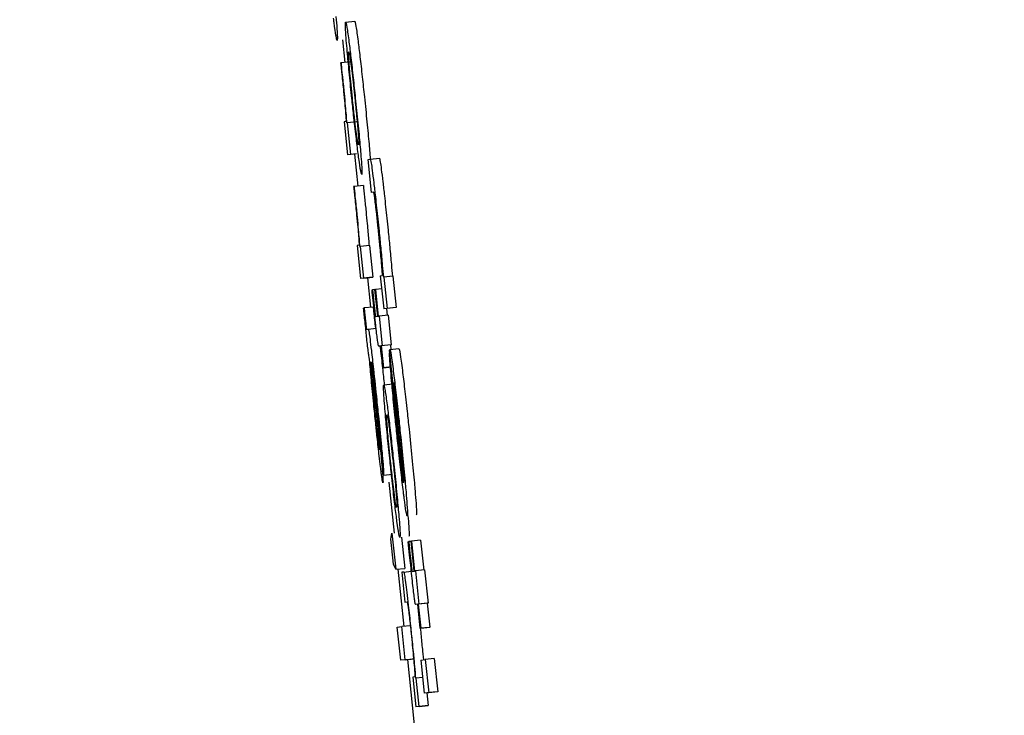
# Model space of a CAD drawing. Header units: inches. Extents: x 170 to 312, y 215 to 248.
# Tile 485 of 656: x 234.9089 to 234.9302, y 243.6562 to 243.6713. Entities that reach past the tile are written whole.
import ezdxf

# ---------------------------------------------------------------- set-up
doc = ezdxf.new("R2010")
doc.units = ezdxf.units.IN
doc.header["$LTSCALE"] = 0.25
doc.header["$MEASUREMENT"] = 0
doc.layers.add('ANNOTATIONS', color=1, linetype='Continuous')
doc.layers.add('MOTOR RH', color=7, linetype='Continuous')
doc.styles.add('ARIAL', font='arial.ttf', dxfattribs={"height": 0.09375})
doc.dimstyles.new('STANDARD$0', dxfattribs={"dimtxt": 0.09375, "dimasz": 0.09375, "dimexe": 0.03125, "dimexo": 0.046875, "dimgap": 0.09, "dimtad": 0, "dimtih": 1, "dimtoh": 1, "dimdec": 4, "dimzin": 0, "dimdsep": 46, "dimtxsty": 'ARIAL', "dimcen": 0.09, "dimadec": 0, "dimazin": 0, "dimtfac": 1, "dimtdec": 4, "dimtofl": 0, "dimtmove": 0, "dimatfit": 1, "dimfxl": 1, "dimtolj": 1, "dimtzin": 0, "dimarcsym": 0})

# ---------------------------------------------------------------- blocks, each defined once
blk = doc.blocks.new('*D40')
at = {"layer": 'ANNOTATIONS', "color": 0, "lineweight": -2, "transparency": 16777216}
for p, q in [((234.616284, 244.125047), (236.462247, 244.125047)), ((236.430997, 244.031297), (236.430997, 242.331666)), ((236.430997, 240.197174), (236.430997, 241.896805)), ((235.700472, 240.103424), (236.462247, 240.103424))]:
    blk.add_line(p, q, dxfattribs=at)
at = {"layer": 'ANNOTATIONS', "color": 0, "transparency": 16777216}
for points in [[(236.415372, 244.031297), (236.446622, 244.031297), (236.430997, 244.125047)], [(236.415372, 240.197174), (236.446622, 240.197174), (236.430997, 240.103424)]]:
    blk.add_solid(points, dxfattribs=at)
at = {"layer": 'defpoints', "color": 0, "transparency": 16777216}
for p in [(234.569409, 244.125047), (235.653597, 240.103424), (236.430997, 240.103424)]:
    blk.add_point(p, dxfattribs=at)
at = {"layer": 'ANNOTATIONS', "color": 0, "transparency": 16777216, "insert": (236.430997, 242.114236), "char_height": 0.09375, "attachment_point": 5, "style": 'ARIAL'}
blk.add_mtext('\\A1;OPENING\\PHEIGHT', dxfattribs=at)
blk = doc.blocks.new('*D41')
at = {"layer": 'ANNOTATIONS', "color": 0, "lineweight": -2, "transparency": 16777216}
for p, q in [((234.616284, 244.96103), (237.117236, 244.96103)), ((237.085986, 244.86728), (237.085986, 242.749657)), ((237.085986, 240.197174), (237.085986, 242.314797)), ((236.620816, 240.103424), (237.117236, 240.103424))]:
    blk.add_line(p, q, dxfattribs=at)
at = {"layer": 'ANNOTATIONS', "color": 0, "transparency": 16777216}
for points in [[(237.070361, 244.86728), (237.101611, 244.86728), (237.085986, 244.96103)], [(237.070361, 240.197174), (237.101611, 240.197174), (237.085986, 240.103424)]]:
    blk.add_solid(points, dxfattribs=at)
at = {"layer": 'defpoints', "color": 0, "transparency": 16777216}
for p in [(234.569409, 244.96103), (236.573941, 240.103424), (237.085986, 240.103424)]:
    blk.add_point(p, dxfattribs=at)
at = {"layer": 'ANNOTATIONS', "color": 0, "transparency": 16777216, "insert": (237.085986, 242.532227), "char_height": 0.09375, "attachment_point": 5, "style": 'ARIAL'}
blk.add_mtext('\\A1;TOTAL\\PHEIGHT', dxfattribs=at)

msp = doc.modelspace()

# ---------------------------------------------------------------- linework, layer by layer
at = {"layer": 'MOTOR RH'}
for p, q in [((234.915979, 243.671224), (234.916175, 243.671244)), ((234.915913, 243.670837), (234.915964, 243.67035)), ((234.915885, 243.670342), (234.915872, 243.670341)), ((234.916081, 243.670363), (234.915885, 243.670342)), ((234.915983, 243.669072), (234.915946, 243.669068)), ((234.915946, 243.669068), (234.916021, 243.668353)), ((234.91602, 243.669047), (234.916008, 243.669045)), ((234.916215, 243.669067), (234.91602, 243.669047)), ((234.916092, 243.668362), (234.91602, 243.669047)), ((234.916217, 243.668374), (234.916021, 243.668353)), ((234.916092, 243.668362), (234.916021, 243.668353)), ((234.916171, 243.668369), (234.916244, 243.667678)), ((234.916501, 243.6684), (234.916512, 243.668261)), ((234.916465, 243.668255), (234.916512, 243.668261)), ((234.91654, 243.667541), (234.916465, 243.668255)), ((234.916512, 243.668261), (234.916708, 243.668282)), ((234.916166, 243.66767), (234.916153, 243.667669)), ((234.916362, 243.667691), (234.916166, 243.66767)), ((234.916586, 243.667546), (234.91654, 243.667541)), ((234.916264, 243.666401), (234.916227, 243.666396)), ((234.916227, 243.666396), (234.916302, 243.665681)), ((234.916496, 243.666395), (234.916301, 243.666375)), ((234.916496, 243.666395), (234.916568, 243.665711)), ((234.916301, 243.666375), (234.916289, 243.666373)), ((234.916373, 243.66569), (234.916301, 243.666375)), ((234.916498, 243.665702), (234.916302, 243.665681)), ((234.916373, 243.66569), (234.916302, 243.665681)), ((234.916373, 243.66569), (234.916568, 243.665711)), ((234.916451, 243.665697), (234.916518, 243.665061)), ((234.916568, 243.665711), (234.916498, 243.665702)), ((234.916729, 243.665739), (234.916774, 243.665745)), ((234.916729, 243.665739), (234.916805, 243.665025)), ((234.916795, 243.66571), (234.916804, 243.665711)), ((234.917, 243.665732), (234.916804, 243.665711)), ((234.916804, 243.665711), (234.916875, 243.665034)), ((234.917, 243.665732), (234.917071, 243.665055)), ((234.91655, 243.665438), (234.916561, 243.665439)), ((234.916611, 243.665445), (234.916561, 243.665439)), ((234.916611, 243.665446), (234.916622, 243.665447)), ((234.916672, 243.664866), (234.916611, 243.665446)), ((234.916759, 243.665462), (234.916622, 243.665447)), ((234.916622, 243.665447), (234.916683, 243.664868)), ((234.916368, 243.665045), (234.916379, 243.665046)), ((234.916575, 243.665067), (234.916379, 243.665046)), ((234.917, 243.665046), (234.916805, 243.665025)), ((234.916875, 243.665034), (234.916805, 243.665025)), ((234.916864, 243.665031), (234.916879, 243.664889)), ((234.917071, 243.665055), (234.916875, 243.665034)), ((234.917071, 243.665055), (234.917, 243.665046)), ((234.916629, 243.664861), (234.916672, 243.664866)), ((234.916683, 243.664868), (234.916701, 243.66487)), ((234.916896, 243.664891), (234.916701, 243.66487)), ((234.916701, 243.66487), (234.916768, 243.664227)), ((234.916896, 243.664891), (234.916964, 243.664248)), ((234.916434, 243.664585), (234.916469, 243.66459)), ((234.916469, 243.66459), (234.916638, 243.664608)), ((234.91674, 243.664223), (234.916698, 243.664218)), ((234.916698, 243.664218), (234.916698, 243.664218)), ((234.916789, 243.663754), (234.91674, 243.664223)), ((234.916964, 243.664248), (234.91675, 243.664225)), ((234.916768, 243.664227), (234.91675, 243.664225)), ((234.91675, 243.664225), (234.9168, 243.663756)), ((234.916935, 243.66408), (234.916927, 243.664079)), ((234.916927, 243.664079), (234.917002, 243.663364)), ((234.917231, 243.661267), (234.91693, 243.664132)), ((234.916936, 243.664148), (234.917131, 243.664168)), ((234.916964, 243.664248), (234.916946, 243.664245)), ((234.916946, 243.664245), (234.916956, 243.66415)), ((234.916518, 243.663872), (234.916528, 243.663873)), ((234.916967, 243.663773), (234.916789, 243.663754)), ((234.9168, 243.663756), (234.916789, 243.663754)), ((234.9168, 243.663756), (234.916967, 243.663774)), ((234.91657, 243.663445), (234.916628, 243.662883)), ((234.916576, 243.663487), (234.916637, 243.662899)), ((234.917239, 243.661298), (234.917014, 243.663434)), ((234.916804, 243.663383), (234.917, 243.663404)), ((234.91701, 243.663365), (234.917002, 243.663364)), ((234.916798, 243.661437), (234.916723, 243.662152)), ((234.916798, 243.661437), (234.916994, 243.661458)), ((234.916913, 243.66128), (234.917028, 243.660184)), ((234.916956, 243.660055), (234.916979, 243.660178)), ((234.917013, 243.659515), (234.916956, 243.660055)), ((234.916979, 243.660178), (234.917061, 243.659401)), ((234.917186, 243.660095), (234.917256, 243.659421)), ((234.917393, 243.660004), (234.917343, 243.659998)), ((234.917393, 243.660005), (234.917404, 243.660006)), ((234.917461, 243.659361), (234.917393, 243.660005)), ((234.917599, 243.660027), (234.917404, 243.660006)), ((234.917404, 243.660006), (234.917471, 243.659363)), ((234.917599, 243.660027), (234.917667, 243.659384)), ((234.917332, 243.659997), (234.917343, 243.659998)), ((234.917061, 243.659401), (234.917013, 243.659515)), ((234.917061, 243.659401), (234.917256, 243.659421)), ((234.91711, 243.659406), (234.917239, 243.658167)), ((234.917471, 243.659363), (234.917489, 243.659365)), ((234.917685, 243.659386), (234.917489, 243.659365)), ((234.917489, 243.659365), (234.917564, 243.65865)), ((234.917685, 243.659386), (234.91776, 243.658671)), ((234.91724, 243.659342), (234.917193, 243.659336)), ((234.917193, 243.659336), (234.917261, 243.658693)), ((234.91724, 243.659342), (234.917399, 243.659359)), ((234.917417, 243.659355), (234.917461, 243.659361)), ((234.917261, 243.658693), (234.917306, 243.658699)), ((234.917536, 243.658647), (234.917494, 243.658641)), ((234.917494, 243.658641), (234.917494, 243.658641)), ((234.91759, 243.658126), (234.917536, 243.658647)), ((234.917742, 243.658668), (234.917547, 243.658648)), ((234.917564, 243.65865), (234.917547, 243.658648)), ((234.917547, 243.658648), (234.917601, 243.658127)), ((234.91776, 243.658671), (234.917564, 243.65865)), ((234.91776, 243.658671), (234.917742, 243.658668)), ((234.917742, 243.658668), (234.917797, 243.658147)), ((234.917094, 243.658149), (234.917191, 243.658162)), ((234.91717, 243.657435), (234.917094, 243.658149)), ((234.917387, 243.658182), (234.917191, 243.658162)), ((234.917266, 243.657447), (234.917191, 243.658162)), ((234.917786, 243.658146), (234.91759, 243.658126)), ((234.917601, 243.658127), (234.91759, 243.658126)), ((234.917601, 243.658127), (234.917797, 243.658147)), ((234.917797, 243.658147), (234.917786, 243.658146)), ((234.917365, 243.657455), (234.91717, 243.657435)), ((234.917266, 243.657447), (234.917462, 243.657467)), ((234.917314, 243.65745), (234.917621, 243.654521)), ((234.917462, 243.657467), (234.917365, 243.657455)), ((234.917603, 243.657437), (234.917699, 243.65745)), ((234.917641, 243.657635), (234.917659, 243.657444)), ((234.917895, 243.65747), (234.917699, 243.65745)), ((234.917699, 243.65745), (234.917774, 243.656735)), ((234.917895, 243.65747), (234.91797, 243.656755)), ((234.917266, 243.657447), (234.91717, 243.657435)), ((234.917603, 243.657437), (234.917678, 243.656723)), ((234.917476, 243.657078), (234.917431, 243.657072)), ((234.917431, 243.657072), (234.917499, 243.656429)), ((234.917505, 243.657047), (234.917497, 243.657046)), ((234.917642, 243.657062), (234.917505, 243.657047)), ((234.917569, 243.656438), (234.917505, 243.657047)), ((234.917873, 243.656743), (234.917678, 243.656723)), ((234.917774, 243.656735), (234.917678, 243.656723)), ((234.917737, 243.656729), (234.917765, 243.656458)), ((234.91797, 243.656755), (234.917774, 243.656735)), ((234.91797, 243.656755), (234.917873, 243.656743)), ((234.917695, 243.656449), (234.917499, 243.656429)), ((234.917569, 243.656438), (234.917499, 243.656429)), ((234.917569, 243.656438), (234.917765, 243.656458)), ((234.917765, 243.656458), (234.917695, 243.656449))]:
    msp.add_line(p, q, dxfattribs=at)
for points, knots in [([(234.915797, 243.670825), (234.91579, 243.670841), (234.915778, 243.67087), (234.915744, 243.671109), (234.915723, 243.671273), (234.915719, 243.671304)], [0, 0, 0, 0, 0.524418, 0.909795, 1, 1, 1, 1]), ([(234.91577, 243.671344), (234.915778, 243.67125), (234.915797, 243.671013), (234.915805, 243.67085), (234.915799, 243.670833), (234.915797, 243.670825)], [0, 0, 0, 0, 0.27645, 0.692135, 1, 1, 1, 1]), ([(234.915999, 243.670765), (234.915993, 243.670847), (234.915975, 243.671072), (234.915971, 243.671204), (234.915977, 243.671218), (234.915979, 243.671224)], [0, 0, 0, 0, 0.264169, 0.72667, 1, 1, 1, 1]), ([(234.915979, 243.671224), (234.915986, 243.671211), (234.915998, 243.671187), (234.916036, 243.670912), (234.916052, 243.670792)], [0, 0, 0, 0, 0.564784, 1, 1, 1, 1]), ([(234.916175, 243.671244), (234.916182, 243.671231), (234.916194, 243.671208), (234.916231, 243.670932), (234.916248, 243.670812)], [0, 0, 0, 0, 0.564776, 1, 1, 1, 1]), ([(234.916114, 243.669575), (234.916097, 243.669746), (234.916061, 243.67009), (234.916022, 243.670502), (234.916006, 243.67069), (234.915999, 243.670765)], [0, 0, 0, 0, 0.37428, 0.75093, 1, 1, 1, 1]), ([(234.916052, 243.670792), (234.916065, 243.670685), (234.916092, 243.670472), (234.916141, 243.670034), (234.916174, 243.66973), (234.916189, 243.669584)], [0, 0, 0, 0, 0.341491, 0.684238, 1, 1, 1, 1]), ([(234.916248, 243.670812), (234.916261, 243.670706), (234.916287, 243.670493), (234.916337, 243.670054), (234.916369, 243.66975), (234.916385, 243.669605)], [0, 0, 0, 0, 0.341502, 0.684244, 1, 1, 1, 1]), ([(234.916056, 243.670297), (234.916051, 243.670364), (234.916038, 243.670549), (234.916042, 243.670577), (234.916047, 243.67058), (234.916047, 243.670581)], [0, 0, 0, 0, 0.333361, 0.921926, 1, 1, 1, 1]), ([(234.916047, 243.670581), (234.91605, 243.670575), (234.916058, 243.670563), (234.916076, 243.670454), (234.916092, 243.670334), (234.916094, 243.670319)], [0, 0, 0, 0, 0.408967, 0.922235, 1, 1, 1, 1]), ([(234.915872, 243.670341), (234.915875, 243.670315), (234.91588, 243.670265), (234.915889, 243.670183), (234.915895, 243.670126), (234.915898, 243.670095)], [0, 0, 0, 0, 0.309537, 0.618739, 1, 1, 1, 1]), ([(234.915913, 243.670078), (234.915905, 243.670154), (234.915896, 243.670243), (234.915886, 243.67033), (234.915885, 243.670342)], [0, 0, 0, 0, 0.865376, 1, 1, 1, 1]), ([(234.916125, 243.669576), (234.916115, 243.669674), (234.916095, 243.66987), (234.916071, 243.670123), (234.916061, 243.670242), (234.916056, 243.670297)], [0, 0, 0, 0, 0.348181, 0.697432, 1, 1, 1, 1]), ([(234.916094, 243.670319), (234.916102, 243.670256), (234.916118, 243.670132), (234.916148, 243.669863), (234.916169, 243.669672), (234.916178, 243.669579)], [0, 0, 0, 0, 0.339056, 0.680161, 1, 1, 1, 1]), ([(234.915898, 243.670095), (234.915911, 243.66997), (234.915935, 243.669744), (234.915962, 243.669453), (234.915973, 243.669328), (234.915978, 243.669267)], [0, 0, 0, 0, 0.390526, 0.705998, 1, 1, 1, 1]), ([(234.916008, 243.669045), (234.916, 243.669155), (234.915986, 243.669327), (234.915954, 243.669678), (234.91593, 243.669923), (234.915916, 243.670058), (234.915913, 243.670078)], [0, 0, 0, 0, 0.447428, 0.699992, 0.954886, 1, 1, 1, 1]), ([(234.916208, 243.668852), (234.916199, 243.668923), (234.916181, 243.669066), (234.916151, 243.669336), (234.916132, 243.66951), (234.916125, 243.669576)], [0, 0, 0, 0, 0.3817879, 0.767048, 1, 1, 1, 1]), ([(234.916178, 243.669579), (234.916192, 243.669448), (234.916215, 243.669227), (234.91624, 243.66896), (234.916257, 243.668758), (234.916266, 243.668598), (234.916261, 243.668584), (234.916257, 243.668574)], [0, 0, 0, 0, 0.191752, 0.321579, 0.451258, 0.660125, 1, 1, 1, 1]), ([(234.916189, 243.669584), (234.916208, 243.669402), (234.916246, 243.669038), (234.916285, 243.668624), (234.9163, 243.668441), (234.916306, 243.668379)], [0, 0, 0, 0, 0.395803, 0.794663, 1, 1, 1, 1]), ([(234.916385, 243.669605), (234.916404, 243.669423), (234.916441, 243.669058), (234.916481, 243.668645), (234.916496, 243.668462), (234.916501, 243.6684)], [0, 0, 0, 0, 0.395797, 0.794651, 1, 1, 1, 1]), ([(234.91625, 243.668383), (234.916236, 243.668498), (234.916207, 243.668729), (234.916158, 243.669167), (234.916127, 243.669455), (234.916114, 243.669575)], [0, 0, 0, 0, 0.3678999, 0.7377895, 1, 1, 1, 1]), ([(234.915978, 243.669267), (234.915981, 243.669222), (234.915991, 243.669082), (234.915987, 243.669076), (234.915983, 243.669072)], [0, 0, 0, 0, 0.3237056, 1, 1, 1, 1]), ([(234.916257, 243.668574), (234.916254, 243.668579), (234.916247, 243.668589), (234.916229, 243.668691), (234.916211, 243.66883), (234.916208, 243.668852)], [0, 0, 0, 0, 0.374945, 0.89722, 1, 1, 1, 1]), ([(234.916326, 243.667932), (234.916322, 243.667938), (234.916312, 243.667954), (234.916285, 243.668114), (234.916257, 243.668332), (234.91625, 243.668383)], [0, 0, 0, 0, 0.332309, 0.844563, 1, 1, 1, 1]), ([(234.916306, 243.668379), (234.916312, 243.668297), (234.916329, 243.668078), (234.916333, 243.66795), (234.916328, 243.667937), (234.916326, 243.667932)], [0, 0, 0, 0, 0.271127, 0.727307, 1, 1, 1, 1]), ([(234.916512, 243.668261), (234.916517, 243.66825), (234.916525, 243.668232), (234.916553, 243.668035), (234.916586, 243.667773), (234.916628, 243.667403), (234.916657, 243.667129), (234.916674, 243.666966)], [0, 0, 0, 0, 0.294698, 0.462653, 0.632, 0.780784, 1, 1, 1, 1]), ([(234.916708, 243.668282), (234.916713, 243.66827), (234.916721, 243.668253), (234.916749, 243.668056), (234.916781, 243.667794), (234.916823, 243.667424), (234.916852, 243.66715), (234.91687, 243.666986)], [0, 0, 0, 0, 0.294698, 0.462664, 0.631999, 0.780782, 1, 1, 1, 1]), ([(234.916153, 243.667669), (234.916156, 243.667643), (234.916161, 243.667593), (234.91617, 243.667511), (234.916176, 243.667454), (234.916179, 243.667423)], [0, 0, 0, 0, 0.309538, 0.618714, 1, 1, 1, 1]), ([(234.916194, 243.667406), (234.916186, 243.667483), (234.916177, 243.667571), (234.916167, 243.667658), (234.916166, 243.66767)], [0, 0, 0, 0, 0.86542, 1, 1, 1, 1]), ([(234.916362, 243.667691), (234.916367, 243.667647), (234.916376, 243.66756), (234.916385, 243.667471), (234.91639, 243.667427)], [0, 0, 0, 0, 0.498424, 1, 1, 1, 1]), ([(234.916682, 243.666785), (234.916671, 243.666884), (234.916654, 243.667052), (234.916629, 243.667267), (234.91661, 243.667421), (234.916593, 243.667531), (234.916588, 243.667541), (234.916586, 243.667546)], [0, 0, 0, 0, 0.21613, 0.367422, 0.519132, 0.712339, 1, 1, 1, 1]), ([(234.916179, 243.667423), (234.916192, 243.667298), (234.916216, 243.667072), (234.916243, 243.666781), (234.916254, 243.666656), (234.916259, 243.666595)], [0, 0, 0, 0, 0.390521, 0.705993, 1, 1, 1, 1]), ([(234.916289, 243.666373), (234.916281, 243.666483), (234.916267, 243.666655), (234.916235, 243.667006), (234.916211, 243.667251), (234.916197, 243.667386), (234.916194, 243.667406)], [0, 0, 0, 0, 0.447433, 0.699983, 0.954886, 1, 1, 1, 1]), ([(234.91639, 243.667427), (234.9164, 243.667326), (234.916421, 243.667126), (234.916451, 243.666806), (234.916472, 243.666569), (234.916482, 243.666439), (234.916485, 243.666394)], [0, 0, 0, 0, 0.222545, 0.444524, 0.808274, 1, 1, 1, 1]), ([(234.916674, 243.666966), (234.916683, 243.666879), (234.916706, 243.666665), (234.916726, 243.666462), (234.916738, 243.666341)], [0, 0, 0, 0, 0.404689, 1, 1, 1, 1]), ([(234.91687, 243.666986), (234.916879, 243.6669), (234.916901, 243.666686), (234.916921, 243.666482), (234.916933, 243.666362)], [0, 0, 0, 0, 0.404684, 1, 1, 1, 1]), ([(234.916755, 243.666029), (234.916745, 243.666144), (234.916728, 243.666336), (234.916699, 243.666621), (234.916685, 243.666755), (234.916682, 243.666785)], [0, 0, 0, 0, 0.532556, 0.893225, 1, 1, 1, 1]), ([(234.916259, 243.666595), (234.916262, 243.66655), (234.916272, 243.66641), (234.916268, 243.666404), (234.916264, 243.666401)], [0, 0, 0, 0, 0.3237364, 1, 1, 1, 1]), ([(234.916738, 243.666341), (234.91675, 243.666213), (234.916771, 243.665983), (234.916788, 243.665794), (234.916795, 243.66571)], [0, 0, 0, 0, 0.555, 1, 1, 1, 1]), ([(234.916933, 243.666362), (234.916945, 243.666234), (234.916967, 243.666003), (234.916984, 243.665815), (234.916991, 243.665731)], [0, 0, 0, 0, 0.554994, 1, 1, 1, 1]), ([(234.916774, 243.665745), (234.916774, 243.665755), (234.916775, 243.665775), (234.916766, 243.665897), (234.916758, 243.665992), (234.916755, 243.666029)], [0, 0, 0, 0, 0.383147, 0.764171, 1, 1, 1, 1]), ([(234.916598, 243.664972), (234.91659, 243.66505), (234.916574, 243.665206), (234.916558, 243.66536), (234.91655, 243.665438)], [0, 0, 0, 0, 0.4990894, 1, 1, 1, 1]), ([(234.916561, 243.665439), (234.916564, 243.665413), (234.916569, 243.665361), (234.916577, 243.665282), (234.916583, 243.665229), (234.916585, 243.665202)], [0, 0, 0, 0, 0.336904, 0.667004, 1, 1, 1, 1]), ([(234.916585, 243.665202), (234.916588, 243.665173), (234.916596, 243.665103), (234.916606, 243.665011), (234.916612, 243.664962), (234.916614, 243.664946)], [0, 0, 0, 0, 0.315412, 0.763016, 1, 1, 1, 1]), ([(234.916417, 243.664572), (234.916411, 243.664633), (234.916394, 243.664792), (234.916378, 243.664948), (234.916368, 243.665045)], [0, 0, 0, 0, 0.381526, 1, 1, 1, 1]), ([(234.916379, 243.665046), (234.916383, 243.665012), (234.916388, 243.664959), (234.916395, 243.664883), (234.916399, 243.664843), (234.916402, 243.664823)], [0, 0, 0, 0, 0.4881617, 0.7401577, 1, 1, 1, 1]), ([(234.916575, 243.665067), (234.916578, 243.665032), (234.916583, 243.66498), (234.916591, 243.664904), (234.916595, 243.664864), (234.916597, 243.664843)], [0, 0, 0, 0, 0.488228, 0.74209, 1, 1, 1, 1]), ([(234.916641, 243.664584), (234.916637, 243.664619), (234.916629, 243.664689), (234.916615, 243.664819), (234.916604, 243.664915), (234.916598, 243.664972)], [0, 0, 0, 0, 0.283163, 0.566682, 1, 1, 1, 1]), ([(234.916614, 243.664946), (234.916616, 243.66493), (234.916622, 243.664882), (234.916626, 243.664864), (234.916628, 243.664862), (234.916629, 243.664861)], [0, 0, 0, 0, 0.216952, 0.649492, 1, 1, 1, 1]), ([(234.916402, 243.664823), (234.916404, 243.664798), (234.916409, 243.664753), (234.916416, 243.664694), (234.916422, 243.664644), (234.91643, 243.664591), (234.916432, 243.664588), (234.916434, 243.664585)], [0, 0, 0, 0, 0.139406, 0.255505, 0.371522, 0.556549, 1, 1, 1, 1]), ([(234.916597, 243.664843), (234.9166, 243.664819), (234.916605, 243.664773), (234.916611, 243.664714), (234.916618, 243.664664), (234.916625, 243.664612), (234.916628, 243.664608), (234.916629, 243.664606)], [0, 0, 0, 0, 0.139385, 0.25622, 0.371648, 0.556643, 1, 1, 1, 1]), ([(234.916496, 243.66393), (234.916492, 243.663948), (234.916486, 243.663978), (234.916469, 243.664104), (234.916451, 243.664254), (234.916433, 243.664417), (234.916422, 243.664523), (234.916417, 243.664572)], [0, 0, 0, 0, 0.318933, 0.5035, 0.689701, 0.856443, 1, 1, 1, 1]), ([(234.916469, 243.66459), (234.916473, 243.664579), (234.91648, 243.664561), (234.916505, 243.664381), (234.916538, 243.664107), (234.916589, 243.663654), (234.916628, 243.663281), (234.916652, 243.663056)], [0, 0, 0, 0, 0.208164, 0.351386, 0.494856, 0.694319, 1, 1, 1, 1]), ([(234.916674, 243.664313), (234.916669, 243.664349), (234.91666, 243.664415), (234.916647, 243.66453), (234.916641, 243.664584)], [0, 0, 0, 0, 0.536284, 1, 1, 1, 1]), ([(234.916698, 243.664218), (234.916696, 243.66422), (234.916693, 243.664222), (234.916686, 243.664239), (234.916678, 243.664288), (234.916674, 243.664313)], [0, 0, 0, 0, 0.3920673, 0.6927887, 1, 1, 1, 1]), ([(234.916722, 243.664221), (234.916725, 243.664198), (234.91674, 243.664068), (234.916774, 243.663771), (234.916802, 243.663505), (234.916815, 243.663384)], [0, 0, 0, 0, 0.103766, 0.594176, 1, 1, 1, 1]), ([(234.916972, 243.663475), (234.916964, 243.663571), (234.916943, 243.663802), (234.91693, 243.663996), (234.916928, 243.664058), (234.916927, 243.664079)], [0, 0, 0, 0, 0.3250251, 0.780308, 1, 1, 1, 1]), ([(234.91693, 243.664132), (234.916931, 243.664135), (234.916932, 243.664143), (234.916935, 243.664146), (234.916936, 243.664148)], [0, 0, 0, 0, 0.499983, 1, 1, 1, 1]), ([(234.916936, 243.664148), (234.916939, 243.664141), (234.916948, 243.664125), (234.916974, 243.663962), (234.917001, 243.663749), (234.91701, 243.663678)], [0, 0, 0, 0, 0.301474, 0.767504, 1, 1, 1, 1]), ([(234.917131, 243.664168), (234.917135, 243.664162), (234.917143, 243.664145), (234.917169, 243.663983), (234.917197, 243.663769), (234.917206, 243.663698)], [0, 0, 0, 0, 0.301425, 0.767359, 1, 1, 1, 1]), ([(234.916629, 243.662555), (234.916614, 243.662694), (234.91658, 243.663023), (234.916532, 243.663515), (234.916508, 243.66379), (234.916496, 243.66393)], [0, 0, 0, 0, 0.267267, 0.629525, 1, 1, 1, 1]), ([(234.916524, 243.663741), (234.916522, 243.663771), (234.916516, 243.663843), (234.916516, 243.663869), (234.916518, 243.663872), (234.916518, 243.663872)], [0, 0, 0, 0, 0.368859, 0.91033, 1, 1, 1, 1]), ([(234.916528, 243.663873), (234.916534, 243.663805), (234.916548, 243.663667), (234.916563, 243.66352), (234.91657, 243.663445)], [0, 0, 0, 0, 0.495841, 1, 1, 1, 1]), ([(234.916543, 243.663879), (234.916542, 243.663874), (234.916541, 243.663867), (234.916545, 243.663807), (234.916549, 243.663767), (234.91655, 243.663753)], [0, 0, 0, 0, 0.5604487, 0.835955, 1, 1, 1, 1]), ([(234.916643, 243.663032), (234.916628, 243.663173), (234.916606, 243.663381), (234.916577, 243.663638), (234.91656, 243.663783), (234.916547, 243.663868), (234.916544, 243.663875), (234.916543, 243.663879)], [0, 0, 0, 0, 0.342571, 0.509586, 0.678219, 0.82403, 1, 1, 1, 1]), ([(234.916562, 243.663323), (234.916555, 243.663401), (234.91654, 243.663559), (234.916529, 243.66368), (234.916524, 243.663741)], [0, 0, 0, 0, 0.489749, 1, 1, 1, 1]), ([(234.91655, 243.663753), (234.916552, 243.663728), (234.916557, 243.66368), (234.916566, 243.66359), (234.916573, 243.663524), (234.916576, 243.663487)], [0, 0, 0, 0, 0.302523, 0.604492, 1, 1, 1, 1]), ([(234.91701, 243.663678), (234.917025, 243.663552), (234.917056, 243.663299), (234.917108, 243.662838), (234.91714, 243.662538), (234.917153, 243.662411)], [0, 0, 0, 0, 0.365626, 0.7315, 1, 1, 1, 1]), ([(234.917206, 243.663698), (234.917221, 243.663572), (234.917252, 243.66332), (234.917303, 243.662858), (234.917335, 243.662558), (234.917349, 243.662431)], [0, 0, 0, 0, 0.365352, 0.731519, 1, 1, 1, 1]), ([(234.917085, 243.662334), (234.917072, 243.662467), (234.917038, 243.662793), (234.916999, 243.663187), (234.916979, 243.663408), (234.916972, 243.663475)], [0, 0, 0, 0, 0.326174, 0.798295, 1, 1, 1, 1]), ([(234.917014, 243.663434), (234.917021, 243.6634), (234.917032, 243.663348), (234.917061, 243.663134), (234.917091, 243.662883), (234.91712, 243.662619), (234.917137, 243.662458), (234.917144, 243.662391)], [0, 0, 0, 0, 0.336461, 0.526314, 0.717726, 0.883096, 1, 1, 1, 1]), ([(234.916624, 243.662705), (234.916616, 243.662784), (234.916594, 243.662999), (234.916574, 243.663197), (234.916562, 243.663323)], [0, 0, 0, 0, 0.364579, 1, 1, 1, 1]), ([(234.916824, 243.662925), (234.916818, 243.663006), (234.9168, 243.663231), (234.916796, 243.663363), (234.916802, 243.663378), (234.916804, 243.663383)], [0, 0, 0, 0, 0.264153, 0.72667, 1, 1, 1, 1]), ([(234.916804, 243.663383), (234.916811, 243.66337), (234.916823, 243.663347), (234.91686, 243.663071), (234.916876, 243.662951)], [0, 0, 0, 0, 0.564776, 1, 1, 1, 1]), ([(234.917002, 243.663364), (234.917005, 243.66332), (234.917011, 243.66323), (234.917022, 243.663099), (234.917027, 243.663033)], [0, 0, 0, 0, 0.49577, 1, 1, 1, 1]), ([(234.916723, 243.662152), (234.916723, 243.662161), (234.916725, 243.662177), (234.916716, 243.662292), (234.916701, 243.662465), (234.916676, 243.66272), (234.916655, 243.66292), (234.916643, 243.663032)], [0, 0, 0, 0, 0.2248064, 0.3834996, 0.5429918, 0.7417548, 1, 1, 1, 1]), ([(234.916652, 243.663056), (234.916666, 243.662921), (234.916702, 243.662578), (234.916744, 243.662157), (234.916765, 243.661926), (234.916771, 243.661864)], [0, 0, 0, 0, 0.319042, 0.817078, 1, 1, 1, 1]), ([(234.917027, 243.663033), (234.917031, 243.662993), (234.917039, 243.662899), (234.91705, 243.662787), (234.917057, 243.662723)], [0, 0, 0, 0, 0.4256126, 1, 1, 1, 1]), ([(234.916628, 243.662883), (234.916641, 243.662757), (234.916662, 243.662546), (234.916688, 243.66229), (234.916698, 243.662183), (234.916701, 243.662145)], [0, 0, 0, 0, 0.4869434, 0.8171112, 1, 1, 1, 1]), ([(234.916637, 243.662899), (234.916655, 243.662719), (234.916693, 243.662356), (234.916727, 243.662012), (234.916744, 243.661838)], [0, 0, 0, 0, 0.495935, 1, 1, 1, 1]), ([(234.916939, 243.661734), (234.916921, 243.661905), (234.916886, 243.662249), (234.916846, 243.662661), (234.91683, 243.66285), (234.916824, 243.662925)], [0, 0, 0, 0, 0.374272, 0.750917, 1, 1, 1, 1]), ([(234.916876, 243.662951), (234.91689, 243.662845), (234.916916, 243.662632), (234.916966, 243.662193), (234.916998, 243.661889), (234.917014, 243.661743)], [0, 0, 0, 0, 0.341496, 0.683919, 1, 1, 1, 1]), ([(234.916682, 243.66218), (234.916674, 243.66225), (234.916656, 243.662409), (234.916635, 243.662599), (234.916624, 243.662705)], [0, 0, 0, 0, 0.438021, 1, 1, 1, 1]), ([(234.916734, 243.661614), (234.916725, 243.661691), (234.916702, 243.66188), (234.916665, 243.662214), (234.916639, 243.662456), (234.916629, 243.662555)], [0, 0, 0, 0, 0.285642, 0.706286, 1, 1, 1, 1]), ([(234.916881, 243.662456), (234.916876, 243.662523), (234.916862, 243.662709), (234.916867, 243.662736), (234.916871, 243.66274), (234.916872, 243.66274)], [0, 0, 0, 0, 0.333375, 0.921927, 1, 1, 1, 1]), ([(234.916872, 243.66274), (234.916875, 243.662735), (234.916882, 243.662722), (234.916901, 243.662614), (234.916916, 243.662494), (234.916918, 243.662478)], [0, 0, 0, 0, 0.408953, 0.922237, 1, 1, 1, 1]), ([(234.917057, 243.662723), (234.91706, 243.66269), (234.917067, 243.662624), (234.917079, 243.662497), (234.917089, 243.662404), (234.917095, 243.662347)], [0, 0, 0, 0, 0.273636, 0.547536, 1, 1, 1, 1]), ([(234.91695, 243.661735), (234.91694, 243.661833), (234.916919, 243.66203), (234.916895, 243.662282), (234.916885, 243.662401), (234.916881, 243.662456)], [0, 0, 0, 0, 0.347823, 0.697264, 1, 1, 1, 1]), ([(234.916918, 243.662478), (234.916926, 243.662416), (234.916942, 243.662291), (234.916973, 243.662022), (234.916993, 243.661831), (234.917003, 243.661739)], [0, 0, 0, 0, 0.339074, 0.680163, 1, 1, 1, 1]), ([(234.917095, 243.662347), (234.917103, 243.662275), (234.917121, 243.662098), (234.91714, 243.661933), (234.917151, 243.661836)], [0, 0, 0, 0, 0.40598, 1, 1, 1, 1]), ([(234.917144, 243.662391), (234.917158, 243.66226), (234.917185, 243.662001), (234.917204, 243.661788), (234.917214, 243.661683)], [0, 0, 0, 0, 0.505216, 1, 1, 1, 1]), ([(234.917153, 243.662411), (234.917175, 243.662202), (234.917218, 243.661782), (234.917261, 243.661332), (234.917279, 243.661129), (234.917284, 243.661072)], [0, 0, 0, 0, 0.417909, 0.8384967, 1, 1, 1, 1]), ([(234.917349, 243.662431), (234.91737, 243.662222), (234.917414, 243.661802), (234.917457, 243.661352), (234.917474, 243.661149), (234.917479, 243.661093)], [0, 0, 0, 0, 0.4177227, 0.8384352, 1, 1, 1, 1]), ([(234.916711, 243.661981), (234.916709, 243.661988), (234.916705, 243.662), (234.916693, 243.662093), (234.916685, 243.662158), (234.916682, 243.66218)], [0, 0, 0, 0, 0.492118, 0.825549, 1, 1, 1, 1]), ([(234.916701, 243.662145), (234.916705, 243.662105), (234.916711, 243.662024), (234.916713, 243.661984), (234.916712, 243.661982), (234.916711, 243.661981)], [0, 0, 0, 0, 0.412628, 0.826354, 1, 1, 1, 1]), ([(234.917232, 243.661032), (234.917217, 243.661158), (234.917186, 243.66141), (234.917133, 243.661884), (234.9171, 243.662196), (234.917085, 243.662334)], [0, 0, 0, 0, 0.358217, 0.7168275, 1, 1, 1, 1]), ([(234.916744, 243.661838), (234.91675, 243.661776), (234.916765, 243.661607), (234.916775, 243.66149), (234.916781, 243.661417)], [0, 0, 0, 0, 0.371621, 1, 1, 1, 1]), ([(234.916771, 243.661864), (234.916779, 243.661773), (234.916795, 243.66159), (234.916802, 243.661458), (234.916799, 243.661444), (234.916798, 243.661437)], [0, 0, 0, 0, 0.34418, 0.688301, 1, 1, 1, 1]), ([(234.917075, 243.660542), (234.91706, 243.660657), (234.917031, 243.660888), (234.916982, 243.661327), (234.916952, 243.661615), (234.916939, 243.661734)], [0, 0, 0, 0, 0.368182, 0.738105, 1, 1, 1, 1]), ([(234.917033, 243.661012), (234.917024, 243.661083), (234.917006, 243.661226), (234.916975, 243.661496), (234.916957, 243.66167), (234.91695, 243.661735)], [0, 0, 0, 0, 0.381993, 0.7666, 1, 1, 1, 1]), ([(234.917003, 243.661739), (234.917017, 243.661607), (234.91704, 243.661386), (234.917065, 243.661119), (234.917081, 243.660918), (234.91709, 243.660758), (234.917085, 243.660743), (234.917082, 243.660734)], [0, 0, 0, 0, 0.191766, 0.3216, 0.451285, 0.660068, 1, 1, 1, 1]), ([(234.917014, 243.661743), (234.917032, 243.661562), (234.91707, 243.661197), (234.917109, 243.660784), (234.917125, 243.660601), (234.91713, 243.660539)], [0, 0, 0, 0, 0.395799, 0.794665, 1, 1, 1, 1]), ([(234.917151, 243.661836), (234.917158, 243.661777), (234.917175, 243.661629), (234.917188, 243.661525), (234.917197, 243.661462)], [0, 0, 0, 0, 0.395907, 1, 1, 1, 1]), ([(234.916786, 243.661266), (234.916782, 243.661276), (234.916775, 243.661295), (234.916754, 243.661449), (234.916739, 243.661573), (234.916734, 243.661614)], [0, 0, 0, 0, 0.44587, 0.812569, 1, 1, 1, 1]), ([(234.917214, 243.661683), (234.91722, 243.661618), (234.917234, 243.661443), (234.917238, 243.661349), (234.917239, 243.661309), (234.917239, 243.661298)], [0, 0, 0, 0, 0.298217, 0.802728, 1, 1, 1, 1]), ([(234.916781, 243.661417), (234.916783, 243.661381), (234.91679, 243.661285), (234.916787, 243.661273), (234.916786, 243.661266)], [0, 0, 0, 0, 0.37756, 1, 1, 1, 1]), ([(234.917197, 243.661462), (234.917203, 243.661418), (234.917219, 243.661307), (234.917226, 243.661282), (234.917231, 243.661267)], [0, 0, 0, 0, 0.396586, 1, 1, 1, 1]), ([(234.917284, 243.661072), (234.917291, 243.660978), (234.917311, 243.660741), (234.917318, 243.660577), (234.917313, 243.66056), (234.91731, 243.660553)], [0, 0, 0, 0, 0.276432, 0.692176, 1, 1, 1, 1]), ([(234.917479, 243.661093), (234.917487, 243.660998), (234.917507, 243.660761), (234.917514, 243.660598), (234.917509, 243.660581), (234.917506, 243.660573)], [0, 0, 0, 0, 0.276575, 0.69221, 1, 1, 1, 1]), ([(234.917082, 243.660734), (234.917079, 243.660738), (234.917072, 243.660749), (234.917054, 243.660851), (234.917036, 243.660989), (234.917033, 243.661012)], [0, 0, 0, 0, 0.374945, 0.897196, 1, 1, 1, 1]), ([(234.91731, 243.660553), (234.917304, 243.660569), (234.917292, 243.660598), (234.917257, 243.660836), (234.917236, 243.661001), (234.917232, 243.661032)], [0, 0, 0, 0, 0.524373, 0.909627, 1, 1, 1, 1]), ([(234.91715, 243.660091), (234.917146, 243.660097), (234.917136, 243.660113), (234.917109, 243.660274), (234.917081, 243.660491), (234.917075, 243.660542)], [0, 0, 0, 0, 0.332333, 0.844706, 1, 1, 1, 1]), ([(234.91713, 243.660539), (234.917137, 243.660457), (234.917154, 243.660237), (234.917158, 243.660109), (234.917152, 243.660096), (234.91715, 243.660091)], [0, 0, 0, 0, 0.271126, 0.727289, 1, 1, 1, 1]), ([(234.917326, 243.660559), (234.917332, 243.660477), (234.91735, 243.660258), (234.917354, 243.66013), (234.917348, 243.660117), (234.917346, 243.660112)], [0, 0, 0, 0, 0.271127, 0.727308, 1, 1, 1, 1]), ([(234.917386, 243.65948), (234.917378, 243.659556), (234.91736, 243.659729), (234.917342, 243.659901), (234.917332, 243.659997)], [0, 0, 0, 0, 0.440299, 1, 1, 1, 1]), ([(234.917343, 243.659998), (234.917347, 243.659955), (234.917356, 243.659868), (234.917365, 243.659779), (234.91737, 243.659734)], [0, 0, 0, 0, 0.498333, 1, 1, 1, 1]), ([(234.91737, 243.659734), (234.917374, 243.659698), (234.917382, 243.659617), (234.917393, 243.659517), (234.917399, 243.659465), (234.917401, 243.65945)], [0, 0, 0, 0, 0.356404, 0.809189, 1, 1, 1, 1]), ([(234.917432, 243.659048), (234.917425, 243.659116), (234.917409, 243.659257), (234.917394, 243.659405), (234.917386, 243.65948)], [0, 0, 0, 0, 0.490638, 1, 1, 1, 1]), ([(234.917401, 243.65945), (234.917403, 243.659434), (234.917408, 243.659394), (234.917414, 243.659361), (234.917416, 243.659358), (234.917417, 243.659355)], [0, 0, 0, 0, 0.19183, 0.490839, 1, 1, 1, 1]), ([(234.917389, 243.658177), (234.917373, 243.658328), (234.917345, 243.658585), (234.917308, 243.658912), (234.917278, 243.659148), (234.917253, 243.659318), (234.917245, 243.659333), (234.91724, 243.659342)], [0, 0, 0, 0, 0.212814, 0.361089, 0.509795, 0.704435, 1, 1, 1, 1]), ([(234.917469, 243.658747), (234.917464, 243.658786), (234.917454, 243.658862), (234.917439, 243.658987), (234.917432, 243.659048)], [0, 0, 0, 0, 0.513864, 1, 1, 1, 1]), ([(234.917494, 243.658641), (234.917492, 243.658643), (234.917489, 243.658646), (234.917482, 243.658664), (234.917473, 243.658719), (234.917469, 243.658747)], [0, 0, 0, 0, 0.3909991, 0.6914593, 1, 1, 1, 1]), ([(234.917306, 243.658699), (234.91731, 243.65869), (234.917316, 243.658678), (234.917338, 243.658523), (234.917356, 243.658371), (234.917376, 243.658192), (234.917388, 243.658072), (234.917395, 243.658014)], [0, 0, 0, 0, 0.413248, 0.568848, 0.725744, 0.865889, 1, 1, 1, 1]), ([(234.917446, 243.657614), (234.917438, 243.657689), (234.917421, 243.657868), (234.9174, 243.658063), (234.917389, 243.658177)], [0, 0, 0, 0, 0.415639, 1, 1, 1, 1]), ([(234.917592, 243.658126), (234.917598, 243.658069), (234.917615, 243.6579), (234.917631, 243.657741), (234.917641, 243.657635)], [0, 0, 0, 0, 0.332399, 1, 1, 1, 1]), ([(234.917395, 243.658014), (234.917404, 243.657928), (234.917421, 243.657756), (234.917444, 243.65752), (234.917454, 243.657397), (234.91746, 243.657333)], [0, 0, 0, 0, 0.324284, 0.647812, 1, 1, 1, 1]), ([(234.917497, 243.657046), (234.91749, 243.657129), (234.917475, 243.657297), (234.917456, 243.657507), (234.917446, 243.657614)], [0, 0, 0, 0, 0.493602, 1, 1, 1, 1]), ([(234.91746, 243.657333), (234.917467, 243.657248), (234.917478, 243.657108), (234.917476, 243.657086), (234.917476, 243.657078)], [0, 0, 0, 0, 0.611118, 1, 1, 1, 1])]:
    msp.add_open_spline(points, degree=3, knots=knots, dxfattribs=at)

# ---------------------------------------------------------------- dimensions: what is measured, and where the dimension line sits
at = {"layer": 'ANNOTATIONS'}
for base, p1, p2, text, picture, middle in [((237.085986, 240.103424), (234.569409, 244.96103), (236.573941, 240.103424), 'TOTAL\\PHEIGHT', '*D41', (237.085986, 242.532227)), ((236.430997, 240.103424), (234.569409, 244.125047), (235.653597, 240.103424), 'OPENING\\PHEIGHT', '*D40', (236.430997, 242.114236))]:
    dim = msp.add_linear_dim(base=base, p1=p1, p2=p2, angle=90, text=text, dimstyle='STANDARD$0', dxfattribs=at)
    dim.commit()
    dim.dimension.update_dxf_attribs({"geometry": picture, "text_midpoint": middle})

doc.saveas('drawing.dxf')
